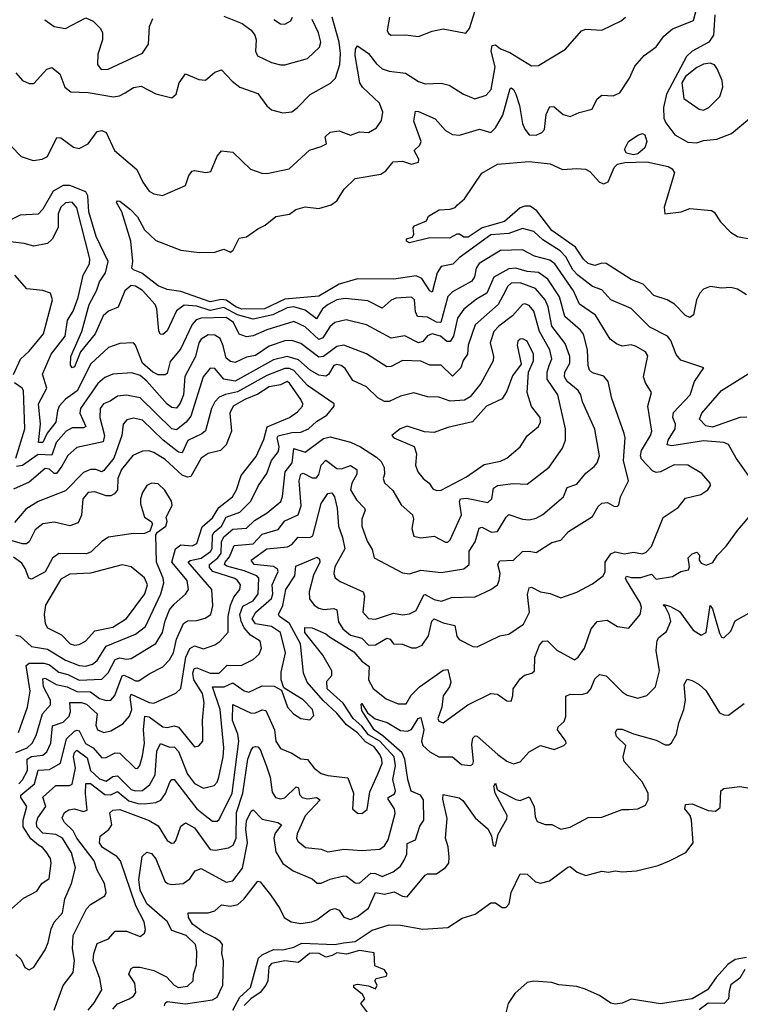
# Model space of a CAD drawing. Extents: x 1603745 to 1745082, y 385868 to 533966.
# Tile 445 of 646: x 1711493 to 1714678, y 450701 to 455054. Entities that reach past the tile are written whole.
import ezdxf

# ---------------------------------------------------------------- set-up
doc = ezdxf.new("R2010")
doc.units = 0

msp = doc.modelspace()

# ---------------------------------------------------------------- linework, layer by layer
at = {"layer": '0CON20XD'}
for points in [[(1714728, 453018), (1714658.8, 453115), (1714625, 453176.4), (1714604.2, 453184.2), (1714515, 453191.8), (1714375, 453170), (1714353.6, 453175), (1714358.8, 453195), (1714390, 453245), (1714390.5, 453265), (1714379.7, 453295), (1714382.7, 453317.3), (1714455.8, 453395), (1714475.4, 453455), (1714516.2, 453515), (1714415, 453548.9), (1714393.7, 453573.7), (1714370, 453635), (1714355.2, 453655.2), (1714277.8, 453695), (1714195, 453776.4), (1714105, 453815.4), (1714065, 453860.2), (1714024.8, 453874.8), (1713959.2, 453925), (1713937.3, 453947.3), (1713905.7, 454005.7), (1713881.5, 454031.5), (1713805, 454080.2), (1713765, 454117.1), (1713715, 454130.8), (1713655, 454108.9), (1713575, 454102.4), (1713435, 454000.6), (1713407.7, 453972.3), (1713355, 453962.5), (1713337.3, 453935), (1713315, 453849.4), (1713305, 453854.5), (1713269.5, 453909.5), (1713245, 453921.2), (1713146.7, 453906.7), (1712985, 453908.4), (1712905, 453884.8), (1712815, 453830.9), (1712665, 453817.6), (1712575, 453774.9), (1712475, 453774.4), (1712447.5, 453785), (1712405, 453814.5), (1712383.9, 453816.1), (1712335, 453805.9), (1712205, 453852.5), (1712145, 453861.4), (1712105, 453877.1), (1712032.6, 453932.6), (1711995, 453948), (1711988, 453955), (1711992, 453985), (1711984, 454075), (1711944.3, 454205), (1711920, 454245), (1711925, 454253.3), (1711935, 454251.4), (1711981.9, 454215), (1712012.7, 454182.7), (1712044, 454125), (1712095, 454077.5), (1712204.6, 454034.6), (1712285.6, 454024.4), (1712355, 454025.7), (1712395, 454040), (1712425, 454026.2), (1712436, 454035), (1712462.2, 454087.8), (1712495.7, 454094.3), (1712545, 454129.2), (1712578, 454145), (1712625, 454184.2), (1712685, 454194), (1712712.5, 454215), (1712755, 454226.9), (1712815, 454218.9), (1712868.6, 454235), (1712895, 454253.3), (1712926.8, 454305), (1712975, 454351.2), (1713088.4, 454371.6), (1713110.6, 454385), (1713143.8, 454425), (1713185, 454428.6), (1713225, 454414.6), (1713255, 454423.3), (1713256.9, 454436.9), (1713236.2, 454475), (1713260.9, 454499.1), (1713267.2, 454515), (1713234.4, 454605), (1713241.3, 454648.7), (1713255, 454647.9), (1713328.6, 454615), (1713375, 454563.5), (1713405, 454545.5), (1713437.2, 454542.8), (1713525, 454569.5), (1713575, 454555.6), (1713595, 454575.5), (1713628.7, 454631.3), (1713661.1, 454748.9), (1713665, 454752.9), (1713675, 454745.6), (1713685.8, 454725), (1713701, 454675), (1713714.3, 454595), (1713725, 454569.5), (1713745, 454544.6), (1713775, 454542.8), (1713800.9, 454555), (1713811.9, 454568.1), (1713819.8, 454635), (1713835, 454670), (1713855, 454667.9), (1713895, 454634), (1713925, 454625.4), (1713965, 454643.8), (1714022.2, 454657.8), (1714045.5, 454704.5), (1714065, 454720), (1714115, 454716.9), (1714145, 454730.6), (1714187.8, 454795), (1714211.9, 454848.1), (1714253.1, 454895), (1714305, 454934.4), (1714339.5, 454980.5), (1714377.3, 455012.7), (1714470.2, 455049.8), (1714485, 455106)], [(1713126.4, 455065), (1713116.7, 455006.7), (1713123, 454993), (1713135, 454985.4), (1713197.5, 454987.5), (1713255, 454980), (1713315, 455003.6), (1713365, 455013.3), (1713465, 454993.8), (1713480.6, 455015), (1713505.8, 455095)], [(1714564.7, 455075.3), (1714558.4, 454985), (1714538.3, 454955), (1714464.9, 454915.1), (1714439.1, 454890.9), (1714351.1, 454725), (1714338, 454665), (1714339.1, 454619.1), (1714348.2, 454598.2), (1714388.8, 454545), (1714445, 454512.2), (1714485, 454509.4), (1714515, 454519.3), (1714573.9, 454526.1), (1714638.8, 454551.2), (1714745, 454638.6)], [(1711475, 454818.2), (1711504.7, 454785), (1711535, 454771), (1711555, 454772.2), (1711612.1, 454835), (1711635, 454842.2), (1711670.8, 454815), (1711692.2, 454755), (1711718, 454735), (1711795, 454732.6), (1711906.9, 454713.1), (1711933.4, 454716.6), (1711959, 454731), (1711995, 454754.6), (1712029.5, 454759.5), (1712095, 454725.8), (1712165, 454708), (1712184, 454725), (1712197.1, 454775), (1712225, 454813.8), (1712285, 454790), (1712314, 454786), (1712355, 454822), (1712385, 454831.9), (1712431.8, 454781.8), (1712465, 454756), (1712545, 454727.1), (1712585, 454672.9), (1712605, 454655.5), (1712655, 454642.2), (1712695, 454647.1), (1712720.8, 454665), (1712776.8, 454723.2), (1712866.4, 454773.6), (1712888.5, 454795), (1712907, 454855), (1712910, 454905), (1712904.3, 454955), (1712873, 455065)], [(1711551.7, 454431.7), (1711592.6, 454437.4), (1711615, 454449.5), (1711657.5, 454532.5), (1711675, 454531.4), (1711730.2, 454490.2), (1711755, 454484.8), (1711795.4, 454504.6), (1711835, 454560), (1711855, 454564.4), (1711874.5, 454554.5), (1711912, 454475), (1712011, 454391), (1712037.5, 454335), (1712065, 454296.2), (1712085, 454284.2), (1712124.1, 454275.9), (1712225, 454321.2), (1712240.8, 454365), (1712255, 454384), (1712265, 454387.1), (1712315, 454377.8), (1712337.1, 454382.9), (1712365, 454450), (1712385, 454473.3), (1712435, 454467.5), (1712513.4, 454393.4), (1712562.5, 454375), (1712584.5, 454374.5), (1712684.2, 454395), (1712772.9, 454477.1), (1712825, 454493.8), (1712848.8, 454505), (1712843.5, 454536.5), (1712865, 454557.1), (1712905, 454562.9), (1712955, 454543.9), (1712995, 454557.9), (1713035, 454555.5), (1713070, 454575), (1713091.7, 454608.3), (1713098.3, 454645), (1713082.9, 454685), (1713007.8, 454755), (1712995.3, 454775), (1712974.8, 454895), (1712976.2, 454923.8), (1712985, 454937.5), (1713034, 454904), (1713069, 454859), (1713095, 454836.2), (1713125, 454826.4), (1713197.3, 454817.3), (1713255, 454780.4), (1713285, 454770), (1713355, 454773.5), (1713391.2, 454765), (1713454, 454724), (1713504.6, 454704.6), (1713555, 454719.6), (1713576.6, 454745), (1713593.5, 454845), (1713576, 454915), (1713580.8, 454939.2), (1713595, 454942.9), (1713618.2, 454925), (1713658.3, 454908.3), (1713755, 454850.5), (1713785, 454850.6), (1713905, 454924), (1713975.5, 455004.5), (1713995, 455011.4), (1714065, 455006.9), (1714151.7, 455048.3), (1714170.6, 455065)], [(1711603.8, 455053.8), (1711645, 455024.3), (1711694.5, 455014.5), (1711785, 455062.5), (1711817.2, 455047.2), (1711849.2, 455015), (1711858.9, 454995), (1711859.4, 454965), (1711838.3, 454901.7), (1711835.9, 454855.9), (1711853.4, 454833.4), (1711883.3, 454835), (1712035, 454905.6), (1712061.8, 454945), (1712067, 455023), (1712081.5, 455058.5)], [(1712395, 455070), (1712476.2, 455036.2), (1712515, 455007.5), (1712532.5, 454985), (1712537.8, 454965), (1712534.7, 454914.7), (1712543.4, 454893.4), (1712605.5, 454864.5), (1712645, 454853.8), (1712665, 454854.6), (1712765, 454882.9), (1712818, 454932), (1712823.5, 454955), (1712813.8, 454995), (1712785.2, 455055)], [(1712615.3, 455055.3), (1712645, 455035.5), (1712665, 455033.5), (1712691.7, 455048.3), (1712698.2, 455065)], [(1714515, 454653.5), (1714538.6, 454665), (1714586.5, 454713.5), (1714600.6, 454755), (1714598.1, 454785), (1714575, 454836), (1714563.6, 454853.6), (1714545, 454862.2), (1714515, 454856.7), (1714485, 454841.9), (1714435, 454802), (1714418.8, 454775), (1714428.5, 454705), (1714495, 454658.6), (1714515, 454653.5)], [(1714205, 454456.9), (1714174.3, 454464.3), (1714165, 454480), (1714184, 454515), (1714225, 454543.3), (1714245, 454550), (1714256.2, 454545), (1714263.8, 454515), (1714255, 454487.5), (1714225, 454461.4), (1714205, 454456.9)], [(1711454.8, 454494.8), (1711498.7, 454448.7), (1711551.7, 454431.7)], [(1714705, 453838), (1714665, 453862.1), (1714635, 453869.3), (1714595, 453866.8), (1714545, 453874.4), (1714515, 453862.3), (1714498.9, 453845), (1714484.6, 453815), (1714470.8, 453749.2), (1714455, 453736.7), (1714435, 453746.2), (1714386.2, 453796.2), (1714354, 453816), (1714295, 453833.9), (1714248.4, 453885), (1714194.9, 453904.9), (1714085, 453975.8), (1714065, 453977.2), (1714035, 453966.7), (1714005, 453975.9), (1713984.7, 453995), (1713948.5, 454048.5), (1713845, 454121.7), (1713778.1, 454208.1), (1713749.5, 454229.5), (1713725, 454229.2), (1713705, 454221.5), (1713635, 454161.2), (1713536.9, 454133.1), (1713475, 454091.9), (1713455, 454092.5), (1713436, 454105), (1713425, 454105.3), (1713392.7, 454087.3), (1713305, 454090), (1713215, 454066.7), (1713202.5, 454075), (1713202.5, 454085), (1713228.3, 454091.7), (1713234.1, 454105.9), (1713231.2, 454135), (1713237.5, 454142.5), (1713290, 454165), (1713300, 454185), (1713347, 454213), (1713395, 454215.7), (1713416.7, 454223.3), (1713428, 454235), (1713458.5, 454261.5), (1713535.7, 454375), (1713605, 454415.7), (1713745, 454427), (1713836.7, 454416.7), (1713891.9, 454391.9), (1713955, 454396.6), (1713992.8, 454392.8), (1714013.2, 454383.2), (1714055, 454335.6), (1714075, 454328.5), (1714093.5, 454336.5), (1714119.7, 454400.3), (1714134.6, 454415.4), (1714167.7, 454422.3), (1714265, 454426), (1714358.8, 454405), (1714376.2, 454395), (1714387, 454377), (1714340.6, 454225), (1714344.2, 454195), (1714415.5, 454204.5), (1714455, 454219.2), (1714550.3, 454210.3), (1714562.7, 454202.7), (1714590, 454160), (1714633.5, 454115), (1714665, 454095.8), (1714725, 454082.8)], [(1711645.3, 450675), (1711685, 450784.2), (1711728.3, 450841.7), (1711734.2, 450895), (1711726.6, 450946.6), (1711729.2, 451005), (1711787.5, 451122.5), (1711805, 451141.8), (1711869.4, 451180.6), (1711875.4, 451194.6), (1711866.9, 451235), (1711835, 451294.3), (1711822.2, 451335), (1711745.9, 451435), (1711728.6, 451468.6), (1711690.8, 451505), (1711680.6, 451525), (1711690.3, 451549.7), (1711709.3, 451560.7), (1711735, 451565.8), (1711775, 451554.1), (1711790.8, 451559.2), (1711782.9, 451632.9), (1711785, 451677.9), (1711805, 451677.4), (1711869, 451629), (1711895, 451626.7), (1711925, 451642.1), (1711975, 451601.1), (1712015, 451589), (1712045, 451587.4), (1712095, 451593.8), (1712116.6, 451603.4), (1712136.9, 451633.1), (1712156.4, 451683.6), (1712165, 451694.4), (1712175, 451694.4), (1712275.7, 451565.7), (1712312.9, 451535), (1712345, 451510.4), (1712365, 451510.8), (1712375, 451518.2), (1712432.1, 451635), (1712461, 451865), (1712456.7, 451895), (1712433.2, 451955), (1712435, 452026.2), (1712515, 451987.9), (1712535, 451988.9), (1712565, 452003.4), (1712580.5, 452000.5), (1712618.8, 451915), (1712625.3, 451865), (1712645, 451832.5), (1712695, 451811.5), (1712735, 451785.6), (1712765, 451784), (1712793.5, 451745), (1712825, 451721.3), (1712855, 451712.2), (1712942.4, 451702.4), (1712967.8, 451635), (1712964, 451565), (1712985, 451545.7), (1713005.5, 451544.5), (1713028.3, 451561.7), (1713039.9, 451640.1), (1713073.8, 451715), (1713094.4, 451765), (1713093.8, 451785), (1713084.3, 451805), (1713058.8, 451838.8), (1713021.7, 451861.7), (1712985, 451901), (1712936.8, 451936.8), (1712895, 451988.5), (1712834.6, 452044.6), (1712763.5, 452125), (1712747.2, 452165), (1712733.4, 452295), (1712685, 452383.8), (1712640.7, 452415), (1712636.6, 452425), (1712655, 452464.6), (1712668.5, 452535), (1712708.3, 452595), (1712712.7, 452637.3), (1712807.5, 452677.5), (1712818.3, 452668.3), (1712818.8, 452655), (1712791.4, 452598.6), (1712772.2, 452525), (1712773.1, 452493.1), (1712794.1, 452465), (1712815, 452451.9), (1712836.3, 452446.3), (1712881.2, 452451.2), (1712894.8, 452444.8), (1712901.2, 452391.2), (1712920.2, 452360.2), (1712955, 452333.2), (1713005, 452319.8), (1713035, 452288), (1713065, 452290.2), (1713115, 452319.3), (1713130.4, 452315), (1713145, 452294.3), (1713185, 452293.5), (1713225, 452276.4), (1713245, 452276.2), (1713271.2, 452288.8), (1713299.4, 452330.6), (1713314.7, 452394.7), (1713325, 452405.3), (1713365, 452387), (1713415.8, 452375.8), (1713425, 452328), (1713435, 452313.5), (1713495, 452282.7), (1713515, 452280.9), (1713615, 452330.5), (1713655, 452336.9), (1713718.7, 452381.3), (1713746.1, 452435), (1713737.2, 452512.8), (1713745, 452542.9), (1713755, 452544.5), (1713795, 452524.2), (1713837.4, 452517.4), (1713885, 452498.1), (1713955, 452523.3), (1714025, 452560), (1714071.9, 452595), (1714079.7, 452615), (1714080.2, 452655), (1714105, 452692.3), (1714125, 452701.8), (1714165, 452693.2), (1714205, 452699.7), (1714245, 452692.7), (1714260.8, 452699.2), (1714284.6, 452725), (1714336.8, 452853.2), (1714403.4, 452896.6), (1714435, 452939.2), (1714502.5, 452955), (1714534.2, 452975), (1714545.8, 452995), (1714544, 453005), (1714507.4, 453047.4), (1714446.2, 453085), (1714385, 453085.3), (1714325, 453054.7), (1714305, 453051.6), (1714289.4, 453059.4), (1714241.3, 453111.3), (1714236.5, 453125), (1714241, 453149), (1714280.8, 453215), (1714286.7, 453235), (1714269.4, 453345), (1714284.4, 453405), (1714258.5, 453448.5), (1714250, 453475), (1714268.3, 453568.3), (1714257.8, 453585), (1714215, 453610.3), (1714195, 453616.6), (1714155, 453610.6), (1714130.3, 453620.3), (1714101.7, 453641.7), (1714037, 453747), (1713966.4, 453796.4), (1713940, 453855), (1713858.3, 453975), (1713835, 453990.6), (1713768.2, 454008.2), (1713715, 454035.9), (1713617.1, 454032.9), (1713524, 453976), (1713509.6, 453955), (1713502.5, 453917.5), (1713491.7, 453898.3), (1713405, 453850.3), (1713385, 453830.4), (1713354.4, 453715.6), (1713335, 453716.7), (1713295, 453739.2), (1713251.5, 453741.5), (1713242.2, 453762.2), (1713237.6, 453815), (1713225, 453826.7), (1713155, 453823), (1713135, 453813.5), (1713095, 453779.1), (1713031.4, 453811.4), (1712930.5, 453820.5), (1712895, 453815.9), (1712856.3, 453795), (1712830.8, 453775), (1712805, 453730.7), (1712755, 453770.1), (1712705, 453783.8), (1712675, 453780.4), (1712611, 453749), (1712525, 453730.1), (1712455, 453749.3), (1712395, 453781.6), (1712335, 453767.5), (1712275, 453787.3), (1712218.9, 453791.1), (1712185, 453766.2), (1712145, 453678.9), (1712125, 453661.8), (1712114.1, 453664.1), (1712107.9, 453677.9), (1712099.4, 453775), (1712090.8, 453795), (1712035, 453857.2), (1712005, 453876), (1711985, 453878.1), (1711957.2, 453855), (1711927.6, 453782.4), (1711885, 453765.3), (1711861.4, 453745), (1711825.6, 453665), (1711762.1, 453585), (1711735, 453518.8), (1711725, 453514.5), (1711716.7, 453526.7), (1711718.2, 453565), (1711768, 453675), (1711799.3, 453795), (1711831.5, 453855), (1711844.8, 453895), (1711872.1, 453935), (1711884.4, 453985), (1711830.1, 454095), (1711797.8, 454205), (1711794.2, 454275), (1711785, 454293.4), (1711715, 454321.1), (1711685, 454320.8), (1711641.2, 454295), (1711595, 454216), (1711575, 454194.7), (1711495, 454189.1), (1711445.2, 454164.8)], [(1711750.8, 453825), (1711773.9, 453925), (1711801.1, 453975), (1711803.4, 453996.6), (1711745, 454221.5), (1711725, 454246.9), (1711695, 454243.5), (1711675, 454224.6), (1711662.9, 454195), (1711662.9, 454135), (1711636.1, 454083.9), (1711615, 454064.5), (1711555, 454053.3), (1711512.5, 454065), (1711415, 454075.8)], [(1711475, 450921.9), (1711499.5, 450899.5), (1711515, 450864), (1711535, 450853.1), (1711555, 450865.8), (1711605, 450942), (1711618.9, 450975), (1711631.8, 451035), (1711645, 451064.4), (1711681.8, 451105), (1711692.8, 451167.2), (1711721.7, 451235), (1711738.9, 451305), (1711721, 451371), (1711681.4, 451435), (1711651.9, 451451.9), (1711595, 451458.3), (1711568.4, 451485), (1711566.5, 451505), (1711573.6, 451525), (1711608.4, 451575), (1711595, 451616.1), (1711652, 451668), (1711712.1, 451667.9), (1711725, 451674.6), (1711739.2, 451745), (1711730.1, 451795), (1711735, 451813.9), (1711745, 451824.2), (1711790.5, 451790.5), (1711805.6, 451735), (1711845, 451697.1), (1711875, 451687.8), (1711905, 451708.7), (1711925, 451711.2), (1711985, 451651), (1712005, 451644.3), (1712035, 451646.6), (1712067.8, 451672.2), (1712091.9, 451715), (1712099.3, 451820.7), (1712115, 451853.3), (1712155, 451837.9), (1712175, 451838.9), (1712195, 451819.1), (1712235, 451718.7), (1712265, 451676.7), (1712305, 451656.7), (1712351.5, 451668.5), (1712365, 451683.1), (1712373.5, 451705), (1712392.3, 451795), (1712394.4, 451835), (1712378.9, 452005), (1712345.4, 452104.6), (1712396.2, 452103.8), (1712435, 452122.2), (1712485, 452086.2), (1712505, 452081.1), (1712565, 452108.3), (1712618, 452108), (1712649.3, 452089.3), (1712675.6, 452015), (1712702.5, 451985), (1712735, 451964.6), (1712775, 451958.9), (1712792.9, 451977.1), (1712787.3, 452005), (1712745, 452047.3), (1712660.5, 452100.5), (1712648.7, 452135), (1712648.7, 452168.7), (1712667.7, 452255), (1712645.3, 452345), (1712605, 452371), (1712535, 452383.3), (1712520.7, 452405), (1712537, 452435), (1712605.2, 452495), (1712611, 452515), (1712608.6, 452555), (1712635.6, 452615), (1712631.7, 452625), (1712615, 452636), (1712529.3, 452645), (1712515.3, 452665), (1712585, 452715.2), (1712676.5, 452723.5), (1712695, 452734.1), (1712723.2, 452766.8), (1712774.8, 452765.2), (1712788.2, 452771.8), (1712825.7, 452914.3), (1712855, 452959.5), (1712872.4, 452962.4), (1712884.1, 452945), (1712895.7, 452895), (1712901.6, 452815), (1712919.8, 452765), (1712929.2, 452715), (1712885.4, 452635), (1712880.4, 452605), (1712887, 452587), (1712909.7, 452569.7), (1713010, 452525), (1713016.9, 452505), (1713008.6, 452435), (1713035, 452406.7), (1713065, 452403.8), (1713145, 452430.9), (1713185, 452422.9), (1713215, 452426.8), (1713245, 452442.5), (1713278.5, 452511.5), (1713285, 452513.4), (1713325, 452491), (1713356.6, 452483.4), (1713400.5, 452499.5), (1713505, 452502.5), (1713575, 452535.5), (1713603.9, 452556.1), (1713612.2, 452575), (1713616, 452606), (1713605.4, 452645), (1713615, 452661.8), (1713675, 452664.1), (1713715, 452702.1), (1713744.6, 452704.6), (1713775, 452698.1), (1713845, 452743.1), (1713885, 452752.2), (1713918.1, 452791.9), (1714025, 452858.1), (1714049, 452901), (1714065, 452916.7), (1714090.1, 452920.1), (1714121.3, 452901.3), (1714135, 452902.5), (1714140.3, 452909.7), (1714147.8, 452945), (1714182.7, 453015), (1714161.1, 453105), (1714168, 453205), (1714163.7, 453223.7), (1714109.6, 453379.6), (1714092.9, 453455), (1714075, 453477.3), (1714025, 453492.9), (1714011.5, 453505), (1714004.8, 453525), (1714002.8, 453595), (1713984, 453664), (1713971.6, 453681.6), (1713901.8, 453741.8), (1713878.3, 453828.3), (1713826.9, 453906.9), (1713785, 453935.9), (1713735, 453940.8), (1713685, 453955.5), (1713655, 453952.1), (1713587.6, 453915), (1713557.1, 453845), (1713511, 453819), (1713455, 453774.7), (1713427.2, 453735), (1713410.5, 453655), (1713395, 453631.8), (1713380.5, 453630.5), (1713352.3, 453655), (1713315, 453664.3), (1713295, 453655.9), (1713275, 453630.6), (1713255, 453625.2), (1713195, 453655.9), (1713135, 453646), (1713025, 453704.1), (1712935, 453727.4), (1712884.9, 453715.1), (1712863.7, 453696.3), (1712832, 453648), (1712815, 453639.8), (1712755, 453696.6), (1712705, 453720.2), (1712585, 453682.9), (1712525, 453656.7), (1712495, 453652.2), (1712462.9, 453662.9), (1712438, 453715), (1712405, 453737), (1712295.2, 453734.8), (1712273.1, 453726.9), (1712255, 453706.8), (1712203, 453597), (1712157.7, 453542.3), (1712145, 453489.4), (1712135, 453483.1), (1712105, 453484.4), (1712081.6, 453495), (1712036, 453535), (1712005, 453614.4), (1711995, 453624.6), (1711935, 453622.1), (1711885.6, 453605), (1711807.5, 453532.5), (1711747.3, 453412.7), (1711695, 453376.8), (1711667.8, 453345), (1711659.1, 453325), (1711652, 453275), (1711614.2, 453225.8), (1711595.6, 453184.4), (1711576.4, 453185), (1711584, 453265), (1711575.2, 453355), (1711613.1, 453425), (1711593.4, 453486.6), (1711631.4, 453575), (1711694.1, 453655), (1711704.4, 453725), (1711729.4, 453765), (1711750.8, 453825)], [(1711465.3, 453485), (1711496.4, 453553.6), (1711535, 453587.9), (1711597.6, 453665), (1711637.5, 453815), (1711629.2, 453845), (1711595, 453856.4), (1711523.9, 453863.9), (1711471.1, 453925)], [(1711456.9, 451123.1), (1711509.5, 451170.5), (1711569.1, 451200.9), (1711590.6, 451235), (1711623.5, 451256.5), (1711631.9, 451325), (1711628.8, 451345), (1711610, 451375), (1711593.3, 451395), (1711575.3, 451405.3), (1711542.6, 451432.6), (1711508.6, 451485), (1711508.3, 451515), (1711524, 451575), (1711498, 451615), (1711497.4, 451625), (1711558.8, 451675), (1711575, 451736.4), (1711625, 451739.2), (1711673, 451767), (1711699.6, 451875), (1711735, 451909.1), (1711745, 451913.3), (1711755, 451909.3), (1711783.9, 451853.9), (1711817.8, 451835), (1711855, 451790.7), (1711875, 451791.4), (1711915, 451812.2), (1711935, 451811.8), (1712005, 451743.5), (1712015, 451745.6), (1712023.2, 451756.8), (1712035, 451798.8), (1712044, 451855), (1712039.5, 451915), (1712045.3, 451974.7), (1712065, 451972.5), (1712125, 451927), (1712145, 451924.8), (1712175, 451932.5), (1712195, 451925.8), (1712265, 451839.4), (1712285, 451844.2), (1712302.5, 451865), (1712302.7, 451905), (1712300.7, 451955), (1712308, 452035), (1712300.3, 452075), (1712261.6, 452135), (1712257.4, 452165), (1712263.7, 452186.3), (1712275, 452188.9), (1712334.4, 452165), (1712375, 452164.8), (1712409.7, 452200.3), (1712471.4, 452198.6), (1712524.1, 452225.9), (1712551.8, 452248.2), (1712560.7, 452275), (1712555, 452306.2), (1712513.1, 452333.1), (1712485.5, 452365.5), (1712471.3, 452395), (1712465.6, 452425), (1712478.7, 452461.3), (1712525, 452484.6), (1712547.3, 452515), (1712549.1, 452585), (1712540.8, 452595), (1712485, 452617.9), (1712407.9, 452637.9), (1712398, 452645), (1712400.3, 452655), (1712420.1, 452679.9), (1712441, 452729), (1712525, 452737.2), (1712565, 452779.2), (1712635, 452799.7), (1712665, 452838.8), (1712723.8, 452865), (1712736, 452905), (1712728.4, 453015), (1712735, 453044.6), (1712745, 453049.8), (1712785, 453028), (1712805, 453028.2), (1712815, 453043.1), (1712825.7, 453084.3), (1712845, 453105.9), (1712895, 453069.5), (1712915, 453067.6), (1712955, 453083.3), (1712982.8, 453065), (1712983.3, 453045), (1712960.9, 453005), (1712954.3, 452975), (1712981.4, 452931.4), (1713016.4, 452895), (1713019.2, 452885), (1713004.7, 452845), (1713004.2, 452815), (1713028.3, 452748.3), (1713051.2, 452711.2), (1713060, 452675), (1713185, 452609.1), (1713215, 452603.5), (1713265, 452620), (1713355, 452609.3), (1713455, 452625.7), (1713479.2, 452645), (1713479.8, 452705), (1713505.2, 452744.8), (1713523.4, 452806.6), (1713535, 452810.9), (1713577.9, 452787.9), (1713605, 452790.9), (1713642, 452855), (1713655, 452865.8), (1713715, 452845.4), (1713745, 452842.7), (1713775, 452849.6), (1713805, 452866.2), (1713895.5, 452945), (1713912.8, 452985), (1713955, 453001.1), (1713995, 453049.5), (1714031.9, 453078.1), (1714045.5, 453095), (1714054.6, 453125), (1714034.3, 453244.3), (1713980.4, 453365), (1713973.2, 453395), (1713960.7, 453415), (1713913, 453455), (1713900.7, 453475), (1713902.6, 453495), (1713923.9, 453535), (1713923.9, 453565), (1713902.8, 453622.8), (1713845, 453698.5), (1713828, 453785), (1713815.2, 453815), (1713772.9, 453865), (1713705, 453891.1), (1713665, 453889.2), (1713649.3, 453875), (1713638.2, 453851.8), (1713606.8, 453795), (1713505.2, 453704.8), (1713474.4, 453615), (1713471.2, 453575), (1713452.2, 453547.8), (1713443.1, 453515), (1713405, 453477.3), (1713355, 453525.9), (1713305.8, 453525.8), (1713265, 453544.2), (1713185, 453546.7), (1713135, 453520.5), (1713115, 453519.6), (1713025, 453576.2), (1712925, 453614.2), (1712895, 453609), (1712835, 453565.2), (1712815, 453561.4), (1712735, 453622), (1712695, 453635.2), (1712665, 453634.8), (1712595, 453609.8), (1712535, 453568.9), (1712495, 453561.3), (1712445, 453538.8), (1712425, 453542.6), (1712405, 453558), (1712392.3, 453612.3), (1712378.6, 453645), (1712355, 453659.5), (1712325, 453660.2), (1712295, 453641.3), (1712284.8, 453625), (1712269, 453565), (1712222.9, 453477), (1712216.9, 453395), (1712202.2, 453357.8), (1712185, 453336.1), (1712165, 453339.2), (1712145, 453353.8), (1712055.2, 453455.2), (1712025, 453480.9), (1711987.8, 453492.2), (1711905, 453487), (1711868.3, 453471.7), (1711837.4, 453445), (1711762, 453335), (1711759.2, 453315), (1711784.3, 453255), (1711775, 453250), (1711725, 453249.4), (1711697.9, 453235), (1711654.5, 453185), (1711635, 453128), (1711575, 453132.3), (1711505, 453082.5), (1711478.6, 453078.6)], [(1711488.4, 451675), (1711505, 451692.7), (1711526.6, 451735), (1711525.2, 451785), (1711545, 451796.4), (1711595, 451802.7), (1711612.6, 451817.4), (1711629.8, 451855), (1711637.7, 451932.3), (1711685, 451948.7), (1711712, 451975), (1711717.2, 451995), (1711715, 452035.4), (1711765.6, 452035.6), (1711788.2, 452028.2), (1711834.8, 451985), (1711829.2, 451935), (1711837.1, 451915), (1711865, 451902.8), (1711895, 451909.5), (1711948.4, 451941.6), (1711978.7, 451975), (1711988.5, 452005), (1711981.3, 452058.7), (1711985, 452071.8), (1712065, 452035.2), (1712085, 452031.8), (1712183.5, 452076.5), (1712205, 452096.7), (1712226.4, 452235), (1712245, 452274.3), (1712265, 452286.2), (1712305, 452273.1), (1712355, 452290.5), (1712376.7, 452305), (1712414, 452346), (1712414.6, 452415), (1712423.9, 452465), (1712439.3, 452500.7), (1712466, 452535), (1712469.2, 452555), (1712455.9, 452575), (1712442.8, 452582.8), (1712345.6, 452615), (1712331.6, 452631.6), (1712331.5, 452645), (1712368.4, 452675), (1712383.1, 452695), (1712384.6, 452745.4), (1712395, 452767.9), (1712435, 452801.4), (1712494.6, 452805.4), (1712530.2, 452839.8), (1712585.8, 452874.2), (1712646.2, 452923.8), (1712654.4, 452945.6), (1712666.7, 453055), (1712697.4, 453095), (1712705, 453158.2), (1712755, 453141.6), (1712835, 453202.2), (1712865, 453209.5), (1712955, 453186.7), (1712998.2, 453165), (1713070.3, 453120.3), (1713090.1, 453100.1), (1713103.8, 453073.8), (1713105.4, 453044.6), (1713099.2, 453025), (1713105, 453006.7), (1713141.9, 452971.9), (1713179.3, 452909.3), (1713228.8, 452865), (1713232.5, 452845), (1713225.9, 452805), (1713235, 452771.1), (1713265, 452763.2), (1713325, 452771.2), (1713375, 452744.4), (1713385, 452744.3), (1713395, 452754), (1713445.3, 452865), (1713436.8, 452923.2), (1713440.8, 452935), (1713467.9, 452937.9), (1713561.1, 452918.9), (1713578.7, 452935), (1713586.5, 452983.5), (1713604.3, 452995), (1713673, 453003), (1713735, 453001.1), (1713833.5, 453075), (1713891.1, 453158.9), (1713905.4, 453195), (1713904.3, 453245), (1713870.5, 453395), (1713824.3, 453465), (1713823.8, 453495), (1713833.4, 453525), (1713844.5, 453555), (1713835.5, 453595), (1713790, 453675), (1713765, 453765.4), (1713745, 453789.6), (1713725, 453797.5), (1713714.5, 453795), (1713670.7, 453745), (1713610.5, 453699.5), (1713587.8, 453675), (1713571.7, 453625), (1713586.6, 453565), (1713584.7, 453545), (1713531.1, 453445), (1713483.1, 453386.9), (1713458.7, 453371.3), (1713395, 453367.6), (1713345, 453385.3), (1713295, 453386.9), (1713235, 453403.8), (1713175, 453389.4), (1713125, 453365.9), (1713105, 453366.2), (1713075, 453382.1), (1713025, 453430.4), (1712965, 453458.2), (1712931.1, 453511.1), (1712913.5, 453525), (1712895, 453529.3), (1712881.8, 453525), (1712857.1, 453485), (1712845, 453477.3), (1712815, 453482.1), (1712777.2, 453505), (1712725, 453550.3), (1712675, 453564.8), (1712615, 453549.8), (1712445, 453455.2), (1712394.9, 453464.9), (1712355, 453511.1), (1712335, 453513.9), (1712303.2, 453475), (1712249.1, 453300.9), (1712227.9, 453275), (1712185, 453240.8), (1712165, 453245.2), (1712025, 453382.7), (1711965, 453394.1), (1711925, 453389.3), (1711893.1, 453366.9), (1711863.8, 453355), (1711848.1, 453335), (1711847.1, 453295), (1711867, 453215), (1711862.3, 453187.7), (1711745, 453162.7), (1711705, 453126.9), (1711679.3, 453080.7), (1711655, 453047.3), (1711645, 453047), (1711625, 453066.6), (1711605, 453069.1), (1711535, 453010), (1711465, 452978.3)], [(1713335, 452972.5), (1713355, 452974.5), (1713467.6, 453032.4), (1713545, 453086.9), (1713617.9, 453102.1), (1713646.4, 453115), (1713704.8, 453165.2), (1713735.9, 453214.1), (1713785.6, 453255), (1713794.5, 453275), (1713792.5, 453295), (1713755, 453344.5), (1713736, 453405), (1713741.2, 453495), (1713763.4, 453545), (1713763.7, 453575), (1713735, 453632.7), (1713716.8, 453643.2), (1713705, 453641.5), (1713695, 453632), (1713691.6, 453615), (1713708.5, 453531.5), (1713670.4, 453479.6), (1713645, 453411.4), (1713625, 453378.2), (1713555.1, 453344.9), (1713493.3, 453276.7), (1713385, 453250.8), (1713325, 453229.2), (1713282.1, 453232.1), (1713205, 453256.2), (1713174, 453245), (1713136.7, 453215), (1713146.7, 453205), (1713236.7, 453166.7), (1713246.7, 453135), (1713241.5, 453085), (1713252.5, 453055), (1713275.3, 453025.3), (1713302.9, 453005), (1713319.1, 452979.1), (1713335, 452972.5)], [(1711475, 451813.5), (1711526.3, 451835), (1711547.3, 451855), (1711565, 451890), (1711592.8, 451985), (1711629.4, 452025), (1711629.1, 452045), (1711597.5, 452105), (1711595, 452139.4), (1711605, 452142.8), (1711654.5, 452114.5), (1711703.2, 452105), (1711745, 452084.4), (1711805, 452082.2), (1711845, 452053.4), (1711876.6, 452043.4), (1711895, 452045.9), (1711913.9, 452066.1), (1711945, 452152.7), (1711955, 452156.7), (1711978.9, 452145), (1712005, 452130.5), (1712018.7, 452131.3), (1712065, 452162.7), (1712125, 452192.4), (1712155, 452224), (1712173, 452255), (1712185.6, 452315), (1712216.5, 452385), (1712235, 452397), (1712275, 452398.4), (1712312.2, 452407.8), (1712337.7, 452425), (1712347, 452463), (1712341.6, 452535), (1712237.9, 452655), (1712246.7, 452663.3), (1712295, 452672.9), (1712336.7, 452703.3), (1712343.3, 452716.7), (1712344.9, 452775), (1712351.5, 452788.5), (1712385, 452815.2), (1712405.5, 452854.5), (1712465, 452876.5), (1712513.9, 452925), (1712548.1, 452995), (1712585, 453047.5), (1712605, 453105.4), (1712637.1, 453145), (1712640.2, 453165), (1712631.3, 453205), (1712635.5, 453214.5), (1712695, 453228.6), (1712735, 453229.6), (1712768.8, 453245), (1712805, 453277.2), (1712850.5, 453305), (1712882.9, 453345), (1712882, 453355), (1712765, 453436), (1712705, 453503.2), (1712685, 453511.4), (1712665, 453511.2), (1712585, 453480.3), (1712455, 453407.9), (1712402.8, 453397.2), (1712374.7, 453385), (1712354.7, 453365), (1712340.5, 453335), (1712313.6, 453236.4), (1712297.7, 453222.3), (1712236.5, 453193.5), (1712210.7, 453139.3), (1712195, 453142.6), (1712126.6, 453195), (1712035, 453283.8), (1711995, 453292.2), (1711966.9, 453285), (1711950.7, 453265), (1711943.7, 453215), (1711908.8, 453115), (1711865, 453060.3), (1711855, 453055.3), (1711828.6, 453065), (1711805, 453065.3), (1711775, 453051.8), (1711695, 452970.8), (1711575, 452923.8), (1711519.7, 452890.3), (1711469.5, 452830.5)], [(1714706.5, 453296.5), (1714675, 453295.3), (1714555, 453252.5), (1714525, 453258.1), (1714497.3, 453287.3), (1714507.1, 453315), (1714594.1, 453415), (1714712, 453488)], [(1711601.2, 452208.8), (1711625, 452201.2), (1711665, 452169.3), (1711705, 452158.4), (1711755, 452134.4), (1711855, 452137.8), (1711883.6, 452166.4), (1711915, 452225.8), (1711935, 452233), (1711965, 452226.6), (1711985, 452230), (1712095, 452296.1), (1712123.8, 452345), (1712135, 452395.6), (1712155, 452445.4), (1712175, 452470.7), (1712226.2, 452513.8), (1712238.2, 452535), (1712232.4, 452575), (1712165.6, 452655), (1712181, 452715), (1712205, 452732.1), (1712255, 452727.9), (1712275, 452737.7), (1712298.5, 452811.5), (1712345, 452851.8), (1712372.6, 452897.4), (1712433, 452945), (1712450.4, 452975), (1712471.2, 453038.8), (1712537.8, 453122.2), (1712572.4, 453197.6), (1712586.3, 453253.7), (1712685.4, 453295), (1712720.1, 453319.9), (1712741.9, 453345), (1712743.8, 453355), (1712734.8, 453375), (1712685, 453447.5), (1712675, 453453.8), (1712645, 453440), (1712595, 453430.5), (1712545, 453398.5), (1712487.5, 453375), (1712436.6, 453345), (1712421.6, 453315), (1712428.1, 453235), (1712405.5, 453174.5), (1712380.5, 453149.5), (1712325, 453136.4), (1712294.5, 453115.5), (1712248.9, 453035), (1712235, 453031.8), (1712210.6, 453040.6), (1712135, 453109.5), (1712085, 453140.5), (1712062.8, 453147.2), (1712035, 453146), (1711993, 453127), (1711942.6, 453065), (1711925.8, 453025), (1711925.4, 452975), (1711911.9, 452958.1), (1711895, 452949.1), (1711875, 452948.9), (1711825, 452966.7), (1711795, 452963.3), (1711771.4, 452935), (1711766.5, 452863.5), (1711750.8, 452829.2), (1711715, 452816.6), (1711645, 452833.1), (1711595, 452824.7), (1711561.4, 452798.6), (1711535, 452745.5), (1711523, 452737), (1711505, 452736.5), (1711355, 452779.1)], [(1711475.5, 453115), (1711514.8, 453245), (1711510, 453415), (1711504.3, 453425), (1711469.1, 453449.1)], [(1711475, 452332.9), (1711495, 452329.2), (1711545, 452283.5), (1711615, 452271.6), (1711695, 452222.9), (1711755, 452198.3), (1711785, 452195.6), (1711815, 452204.8), (1711835, 452221.4), (1711875, 452284.8), (1712005, 452337.1), (1712048.5, 452371.5), (1712116.9, 452515), (1712130.2, 452565), (1712127.5, 452585), (1712097.8, 452655), (1712093.9, 452776.1), (1712101.7, 452788.3), (1712138.1, 452815), (1712144.3, 452835), (1712140.6, 452855), (1712166.1, 452906.1), (1712163.8, 452925), (1712134.2, 452974.2), (1712105, 453001.5), (1712075, 453005.6), (1712055, 452994.4), (1712035, 452964.2), (1712026.6, 452935), (1712026.9, 452913.1), (1712043.8, 452855), (1712073.8, 452835), (1712079.2, 452825), (1712067.5, 452792.5), (1712045, 452782.9), (1711985, 452781.2), (1711885, 452765.9), (1711855, 452747.7), (1711808.5, 452701.5), (1711787.8, 452692.2), (1711665, 452693.3), (1711637.4, 452672.6), (1711605, 452613.6), (1711545, 452581.1), (1711532.5, 452585), (1711517.6, 452627.6), (1711501.5, 452651.5), (1711465, 452678.4)], [(1711795.4, 450675), (1711822.5, 450707.5), (1711855.3, 450765), (1711847.2, 450815), (1711818.1, 450895), (1711820.3, 450925), (1711835, 450969.2), (1711885, 450990.6), (1711915, 451024.5), (1711965, 451023.9), (1712025, 451000.8), (1712043.8, 451015), (1712048.1, 451031.9), (1712042.5, 451065), (1712006.5, 451136.5), (1711937.6, 451335), (1711922, 451355), (1711858.4, 451395), (1711845.3, 451415), (1711847.9, 451445), (1711886, 451474), (1711899.5, 451495), (1711891.8, 451548.2), (1711905, 451559.2), (1711935, 451562.2), (1712064.2, 451514.2), (1712105, 451490), (1712145, 451425.6), (1712163.4, 451413.4), (1712175, 451415.5), (1712183.1, 451425), (1712205, 451488.6), (1712225, 451503.5), (1712265, 451480.6), (1712335, 451385.8), (1712357.9, 451382.1), (1712415, 451392.9), (1712436.8, 451405), (1712449.2, 451435), (1712450.8, 451549.2), (1712478.8, 451635), (1712501.7, 451785), (1712515, 451824.2), (1712525, 451838.1), (1712535, 451841.4), (1712545, 451840), (1712555, 451828), (1712584.2, 451754.2), (1712599, 451705), (1712608.6, 451638.6), (1712623.3, 451615), (1712645, 451608.9), (1712665, 451614.1), (1712715, 451662.6), (1712725, 451657.5), (1712728.7, 451628.7), (1712740.5, 451615), (1712765, 451610), (1712804.7, 451614.7), (1712820.9, 451605), (1712755, 451534), (1712718.8, 451455), (1712716.8, 451435), (1712722.1, 451422.1), (1712755.4, 451394.6), (1712825, 451386.4), (1712855, 451374.7), (1712925, 451386.7), (1713005, 451381.6), (1713085, 451386.8), (1713105, 451401.8), (1713121.9, 451428.1), (1713151.7, 451545), (1713149.7, 451565), (1713121.7, 451608.3), (1713121.8, 451615), (1713148.5, 451631.5), (1713153.3, 451645), (1713142.1, 451695), (1713154.1, 451755), (1713147.5, 451795), (1713085, 451863.8), (1713035, 451892.1), (1713005, 451930.9), (1712966.9, 451965), (1712923, 452033), (1712851.9, 452095), (1712850.8, 452129.2), (1712872.9, 452155), (1712872.1, 452175), (1712832.9, 452245), (1712753.5, 452345), (1712752.9, 452367.1), (1712784.6, 452365.4), (1712845, 452338.6), (1712861.4, 452325), (1712969.2, 452259.2), (1713005, 452217.8), (1713037.1, 452195), (1713034.6, 452135), (1713055, 452096.5), (1713112.1, 452052.1), (1713165, 452029.5), (1713200.9, 452029.1), (1713222.9, 452067.1), (1713260.4, 452105), (1713365, 452178.9), (1713385, 452180.8), (1713398.8, 452125), (1713392.2, 452105), (1713364.7, 452065), (1713357.9, 452015), (1713340, 451965), (1713345, 451952.2), (1713365, 451945.6), (1713473.3, 452025), (1713575, 452075.7), (1713605, 452071.4), (1713645, 452042), (1713665, 452041.2), (1713672.9, 452065), (1713673.1, 452095), (1713705, 452139.2), (1713723.9, 452156.1), (1713756.7, 452165), (1713768.6, 452175), (1713769.8, 452235), (1713790.7, 452289.3), (1713805, 452306.5), (1713825, 452308.5), (1713866.8, 452266.8), (1713945, 452223.3), (1713960.5, 452235), (1713988.4, 452275), (1714019, 452361), (1714045, 452393.6), (1714088.9, 452398.9), (1714135, 452370.8), (1714185, 452363.3), (1714235.4, 452425), (1714241.4, 452455), (1714235, 452475.4), (1714174.2, 452575), (1714170, 452585), (1714175, 452594.3), (1714195, 452587.3), (1714238.4, 452588.4), (1714285, 452602.5), (1714305, 452580), (1714377.5, 452592.5), (1714415, 452614.4), (1714448.2, 452621.8), (1714452.7, 452635), (1714447.8, 452675), (1714465, 452692.2), (1714485, 452699.3), (1714496.7, 452686.7), (1714495.4, 452665), (1714505, 452650.9), (1714527, 452643), (1714556.3, 452653.7), (1714575.7, 452685), (1714615, 452726), (1714664.4, 452795.6), (1714733.8, 452876.2)], [(1711735, 452288.8), (1711755, 452292.3), (1711783.3, 452306.7), (1711825, 452351.9), (1711905, 452367.9), (1711965, 452406.5), (1712046.5, 452515), (1712057.5, 452555), (1712045, 452586.3), (1711985, 452634.5), (1711945, 452643.3), (1711805, 452607.2), (1711715, 452602.2), (1711675, 452580.7), (1711606.6, 452465), (1711600.6, 452425), (1711604.8, 452384.8), (1711615.5, 452365), (1711677.5, 452335), (1711715.8, 452295), (1711735, 452288.8)], [(1711905, 450679.2), (1711925, 450703.1), (1711976.9, 450725), (1711995, 450736.7), (1712006.4, 450753.6), (1712001.6, 450795), (1711975.6, 450835), (1711985, 450859.4), (1711995, 450865.5), (1712024.6, 450865.4), (1712085, 450850.6), (1712142, 450822), (1712175, 450785.3), (1712195, 450776.1), (1712235, 450781.6), (1712260, 450805), (1712260.3, 450835), (1712274.7, 450875), (1712275.3, 450935), (1712269.4, 450965), (1712229.1, 451005), (1712165, 451027), (1712145, 451066.7), (1712055, 451145.8), (1712025, 451206.2), (1712018.8, 451251.2), (1712034.6, 451355), (1712055, 451374.2), (1712075, 451368.2), (1712095, 451343.5), (1712134, 451245), (1712145.3, 451235.3), (1712165, 451231.1), (1712215, 451235.5), (1712244.7, 451255.3), (1712268.3, 451291.7), (1712295, 451300.9), (1712405, 451241.5), (1712435, 451246.7), (1712477, 451303), (1712499.4, 451415), (1712492.6, 451475), (1712495, 451512), (1712515, 451554.4), (1712525, 451560.8), (1712565, 451519.7), (1712634, 451505), (1712650.5, 451495), (1712621.7, 451458.3), (1712615.5, 451435), (1712625, 451375.7), (1712655, 451323.1), (1712701.7, 451291.7), (1712785, 451255.5), (1712806.9, 451236.9), (1712825, 451236.7), (1712865, 451254.1), (1712925, 451269.3), (1712937.2, 451267.2), (1712975, 451238), (1712995, 451236.5), (1713045, 451280.4), (1713065, 451280), (1713095, 451265.8), (1713143.8, 451286.2), (1713175, 451312.3), (1713192, 451338), (1713203, 451365), (1713205, 451411.5), (1713242, 451428), (1713261.5, 451488.5), (1713279.5, 451515), (1713277.1, 451605), (1713263.6, 451625), (1713223.1, 451643.1), (1713207.4, 451695), (1713195.1, 451785), (1713182.8, 451812.8), (1713098.3, 451888.3), (1713059.3, 451915), (1713005, 452000), (1713002, 452028), (1713005, 452030.8), (1713030.3, 451990.3), (1713063.6, 451963.6), (1713117.5, 451947.5), (1713175, 451911.4), (1713205, 451908.4), (1713224.3, 451915.7), (1713254.4, 451965), (1713265, 451969.2), (1713278.3, 451915), (1713269, 451865), (1713274.3, 451845), (1713305, 451816.7), (1713344.8, 451794.8), (1713405, 451794.7), (1713445, 451761.2), (1713485, 451756.9), (1713495, 451762), (1713498.8, 451775), (1713490.4, 451849.6), (1713495, 451877.9), (1713505, 451887.9), (1713515, 451886.7), (1713606.4, 451805), (1713645, 451776.2), (1713675.5, 451764.5), (1713705, 451772.5), (1713745, 451816.7), (1713794.5, 451845.5), (1713855, 451828), (1713897.5, 451845), (1713907.5, 451855), (1713906.2, 451865), (1713870, 451915), (1713872.6, 451927.4), (1713898.6, 451951.4), (1713906.9, 451973.1), (1713906.6, 452063.4), (1713925, 452072.7), (1713975, 452070.8), (1714001.7, 452078.3), (1714016.5, 452095), (1714035, 452140), (1714055, 452158.6), (1714085, 452153.1), (1714155, 452082.3), (1714177.6, 452067.6), (1714225, 452054.6), (1714265, 452066.9), (1714303.3, 452105), (1714319.7, 452175), (1714305.6, 452265), (1714310.1, 452309.9), (1714317.5, 452322.5), (1714351.1, 452348.9), (1714371.1, 452395), (1714363.7, 452425), (1714347.1, 452457.1), (1714336.7, 452465), (1714340.8, 452469.2), (1714369.2, 452459.2), (1714408.1, 452438.1), (1714469.4, 452355), (1714505, 452333.6), (1714526, 452345), (1714545, 452463.8), (1714555, 452449.2), (1714585, 452342), (1714595, 452324.2), (1714605, 452321.4), (1714635, 452350.8), (1714655, 452395.7), (1714715, 452430.8)], [(1711487.3, 451902.7), (1711527.1, 452015), (1711539.1, 452085), (1711521.5, 452198.5), (1711535, 452209), (1711601.2, 452208.8)], [(1712132.7, 450695), (1712135, 450706.2), (1712145, 450714.2), (1712225, 450702.5), (1712345, 450721.3), (1712365, 450732.1), (1712390, 450785), (1712392.9, 450892.9), (1712385.4, 450925), (1712389.5, 450965), (1712379.4, 450979.4), (1712354.5, 450995.5), (1712305, 451019.3), (1712256.2, 451055), (1712239.4, 451085), (1712236.7, 451105), (1712325, 451105.5), (1712355, 451114.4), (1712385, 451140.9), (1712424.7, 451134.7), (1712457.2, 451142.8), (1712483.9, 451166.1), (1712545, 451245.8), (1712555, 451242.5), (1712600.8, 451185), (1712642.3, 451125), (1712660.9, 451085), (1712693.1, 451065), (1712735, 451057.6), (1712784.3, 451065.7), (1712805.7, 451074.3), (1712865, 451119.1), (1712885, 451125.3), (1712905, 451117.5), (1712925.9, 451085.9), (1712955, 451076.2), (1712985, 451088.8), (1713033.8, 451126.2), (1713065, 451195.6), (1713105, 451188.5), (1713147.6, 451197.6), (1713185, 451179.1), (1713205, 451176.5), (1713285, 451272.5), (1713295, 451278.1), (1713335, 451278.1), (1713374.7, 451305.3), (1713388.7, 451325), (1713391.1, 451351.1), (1713386.6, 451396.6), (1713374.7, 451435), (1713381.8, 451521.8), (1713362.7, 451607.3), (1713365, 451628.8), (1713434.5, 451614.5), (1713451.4, 451601.4), (1713505.9, 451525.9), (1713562.9, 451475), (1713578.6, 451445), (1713585, 451402.5), (1713595, 451400), (1713606.8, 451453.2), (1713645, 451520.6), (1713647.5, 451535), (1713594.2, 451635), (1713588.1, 451665), (1713595, 451678.1), (1713602.6, 451652.6), (1713613.2, 451643.2), (1713685, 451605.9), (1713705, 451602.7), (1713745, 451618.5), (1713766.1, 451575), (1713770.4, 451530.4), (1713779.6, 451509.6), (1713815, 451495.8), (1713845, 451496), (1713885, 451475.6), (1713925, 451483.6), (1714005, 451526.7), (1714065, 451528.2), (1714155, 451562.1), (1714185, 451562.7), (1714225, 451564.5), (1714258.1, 451581.9), (1714270, 451605), (1714269.6, 451635), (1714243.8, 451685), (1714164.7, 451775), (1714159.6, 451795), (1714171.2, 451845), (1714130, 451885), (1714125.8, 451904.2), (1714132.9, 451917.1), (1714155, 451917.1), (1714205, 451896.6), (1714305, 451868.4), (1714345, 451848.5), (1714361.9, 451848.1), (1714373.5, 451856.5), (1714395.4, 451894.6), (1714405.5, 451945), (1714428.2, 452005), (1714434.7, 452045), (1714429.5, 452115), (1714442.2, 452137.8), (1714465, 452133.1), (1714495.5, 452115.5), (1714525, 452088), (1714585, 451990), (1714605, 451980.8), (1714625, 451980), (1714695, 452030.5)], [(1712434.7, 450675), (1712465, 450733.2), (1712512.7, 450775), (1712548, 450905), (1712565, 450919.5), (1712615, 450943.1), (1712655, 450941.2), (1712705, 450954.3), (1712739.2, 450970.8), (1712885, 450965.2), (1712923.3, 450973.3), (1712975, 450979.4), (1713051.1, 451028.9), (1713125, 451052), (1713175, 451051.4), (1713275, 451033.6), (1713385, 451040.6), (1713448.7, 451081.3), (1713505, 451099.4), (1713575, 451150), (1713595, 451150), (1713625, 451128.8), (1713641.7, 451128.3), (1713656.7, 451145), (1713664.2, 451195), (1713705, 451278), (1713735, 451275.7), (1713771.8, 451241.8), (1713795, 451237.2), (1713833.7, 451246.3), (1713915, 451308), (1713925, 451310), (1713956, 451285), (1713995, 451270.4), (1714065, 451289.6), (1714095, 451284.6), (1714125, 451290.6), (1714155, 451286.7), (1714218.9, 451291.1), (1714315, 451314.5), (1714364.1, 451335.9), (1714437.4, 451372.6), (1714469.6, 451415), (1714462, 451515), (1714455.8, 451535.8), (1714432.5, 451565), (1714435.6, 451584.4), (1714465, 451587.1), (1714535, 451557.1), (1714567.5, 451555), (1714588.3, 451571.7), (1714591.2, 451645), (1714604.2, 451655.8), (1714675.6, 451664.4), (1714736.9, 451653.1)], [(1713040.9, 450650.9), (1713000, 450705), (1713017.5, 450725), (1713007.5, 450745), (1712970, 450775), (1712970, 450785), (1712985, 450790), (1713035, 450782.5), (1713065, 450770), (1713072.5, 450785), (1713062.5, 450805), (1713067.5, 450815), (1713112.5, 450825), (1713116.7, 450835), (1713105, 450853.3), (1713061.7, 450871.7), (1713059.3, 450929.3), (1712995, 450939.2), (1712937.3, 450922.7), (1712895, 450927.9), (1712873.5, 450916.5), (1712845, 450909.1), (1712815.9, 450925.9), (1712785, 450927.4), (1712773.5, 450925), (1712724.3, 450885.7), (1712665, 450893.4), (1712605, 450881.2), (1712593.2, 450866.8), (1712589.2, 450805), (1712580.5, 450785), (1712556.2, 450753.8), (1712514.8, 450725.2), (1712484.8, 450695.2)], [(1714705, 450908.6), (1714655, 450898.6), (1714622.9, 450877.1), (1714570.8, 450819.2), (1714532.9, 450765), (1714465, 450725.1), (1714325, 450703.8), (1714195.7, 450724.3), (1714155, 450706.8), (1714125, 450702), (1714105, 450706.8), (1714055, 450740.3), (1713992.1, 450767.9), (1713955, 450780), (1713875, 450787.5), (1713845, 450797.5), (1713765, 450802.9), (1713735, 450797.5), (1713680.7, 450749.3), (1713651.5, 450705), (1713636.7, 450645)], [(1714697.8, 450855), (1714675, 450817.1), (1714635, 450787.5), (1714628.6, 450758.6), (1714624.7, 450725), (1714605.9, 450704.1), (1714535, 450706.4), (1714495, 450676.7)]]:
    msp.add_lwpolyline(points, dxfattribs=at)

doc.saveas('drawing.dxf')
